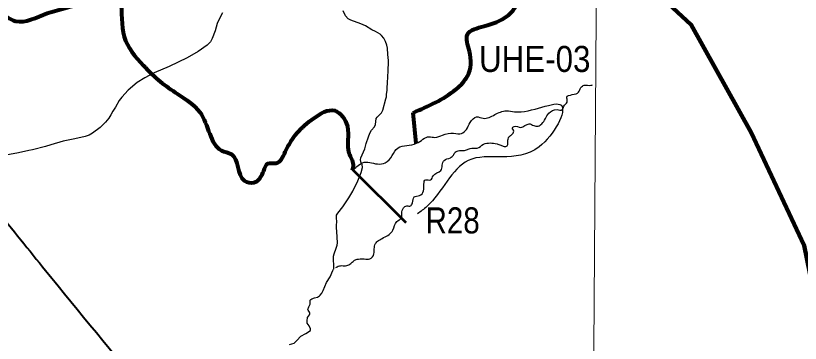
# Model space of a CAD drawing. Extents: x 553962 to 842807, y 8883888 to 9032388.
# Drawn here: x 763398 to 778474, y 8952617 to 8958907 of the extents above; entities that cross this region are included whole.
import ezdxf
from ezdxf.enums import TextEntityAlignment as Align

# ---------------------------------------------------------------- set-up
doc = ezdxf.new("R2010")
doc.units = 0
doc.header["$LTSCALE"] = 200
for name, color, linetype, lineweight in [('1', 7, 'Continuous', 13), ('12', 7, 'Continuous', 25), ('24', 7, 'Continuous', 25), ('50', 7, 'Continuous', 80), ('51', 7, 'Continuous', 25), ('9', 7, 'Continuous', 90)]:
    doc.layers.add(name, color=color, linetype=linetype, lineweight=lineweight)
doc.layers.add('53', color=7, linetype='Continuous')

msp = doc.modelspace()

# ---------------------------------------------------------------- linework, layer by layer
at = {"layer": '1'}
msp.add_lwpolyline([(774987.1, 9020818), (774482.3, 8948876), (774053.6, 8890875.3)], dxfattribs=at)
at = {"layer": '12'}
for points in [[(767373.3, 8958963.8), (767305.9, 8958839.1), (767269.6, 8958754), (767228.2, 8958616.6), (767175.1, 8958470.8), (767141.5, 8958402.3), (767079.8, 8958339.8), (766901.6, 8958217.8), (766690.4, 8958100.8), (766345.4, 8957933.7), (766056.1, 8957810.9), (766056.1, 8957810.9), (765878.8, 8957715.7), (765733, 8957623.3), (765557.2, 8957477.4), (765435.6, 8957344.7), (765384.6, 8957275.8), (765313.5, 8957149.9), (765262.4, 8957073.2), (765227, 8957004.6), (765185.1, 8956938.5), (765125.7, 8956864.1), (765018.7, 8956759.9), (764877.3, 8956651.4), (764811.5, 8956613.4), (764731.2, 8956586.7), (764533.1, 8956539.3), (764309.6, 8956500.2), (764071.8, 8956426.7)], [(764071.8, 8956426.7), (763971, 8956395.5), (763720.5, 8956331.2), (763648.1, 8956319.8), (763449.9, 8956272.7), (763209, 8956229.3), (762911.9, 8956140.7), (762698.3, 8956084.6)]]:
    msp.add_lwpolyline(points, dxfattribs=at)
at = {"layer": '12', "lineweight": 40}
msp.add_spline([(761549.2, 8957020.4), (762383.1, 8955993.9), (763257, 8954902.9), (764214.4, 8953717.3), (766168.2, 8951324.4), (767086.6, 8950171.6), (770317.8, 8946184.2), (771971, 8944146), (773006.3, 8942876.2), (773223.4, 8942642.3), (773373.7, 8942274.8), (774008.3, 8940921.5), (774359, 8940136.3), (774475.8, 8939919.1), (774642.8, 8939785.5), (774893.3, 8939668.5), (775511.2, 8939484.7), (775928.6, 8939267.5), (776078.9, 8939184), (776379.5, 8938916.7), (776680.1, 8938749.6), (776830.4, 8938582.6), (777398.1, 8938348.7), (777899.1, 8938231.7), (778550.4, 8938482.3), (779134.8, 8938866.6), (779452.1, 8939250.8), (779569, 8939384.5), (779685.9, 8939351.1), (779852.9, 8939217.4), (780086.7, 8939217.4), (780604.3, 8939451.3), (781055.2, 8939618.4), (781439.3, 8939618.4), (781823.3, 8939518.1), (782090.5, 8939401.2), (782290.9, 8939367.8), (782524.7, 8939518.1), (782858.7, 8939618.4), (783192.6, 8939651.8), (783509.9, 8939818.9), (783910.7, 8940119.6), (784278.1, 8940336.8), (784625.2, 8940434.5)], degree=3, dxfattribs=at)
at = {"layer": '24'}
for points in [[(769504.7, 8954037.1), (769510.6, 8954046.8), (769502, 8954291.1), (769515.2, 8954337.1), (769555.5, 8954446.1), (769572, 8954502.6), (769578.8, 8954546), (769572.1, 8954656.4), (769570.7, 8954765.9), (769561.2, 8954831.6), (769561.4, 8954889.7), (769566.2, 8954940.1), (769559.1, 8955029.8), (769563.1, 8955073.9), (769584.9, 8955116.7), (769680.8, 8955238.5), (769801.4, 8955409.3), (769875.1, 8955536), (769970.4, 8955733.1), (770035, 8955894.2), (770060.3, 8955994.6), (770054.7, 8956046.6), (770031.1, 8956092.8), (770026.8, 8956108.2), (770026.3, 8956140.4), (770033, 8956176.7), (770109.8, 8956352.1), (770134.4, 8956450.7), (770176, 8956578.3), (770205.8, 8956651.7), (770237.8, 8956707.3), (770290.5, 8956773.3), (770311.3, 8956815.5), (770325, 8956934.1), (770342.9, 8956959.6), (770424.5, 8957039.8), (770450.8, 8957094.5), (770512.4, 8957308.6), (770520.2, 8957348.7), (770523.1, 8957397.3), (770533.6, 8957470.1), (770535.7, 8957545.8), (770542.7, 8957594.2), (770547.3, 8957757.9), (770555.3, 8957823), (770559.1, 8958047.7), (770545.7, 8958163.7), (770542.9, 8958280.6), (770527.6, 8958343.7), (770504.8, 8958412.8), (770469.3, 8958477), (770427.5, 8958528.7), (770402.9, 8958550.3), (770312.3, 8958602.6), (770243.8, 8958633.3), (770118.7, 8958710.5), (770027.6, 8958749.1), (769834.5, 8958820.9), (769786.7, 8958847.2), (769736.7, 8958902.4), (769691.5, 8959002.1)], [(769194.6, 8953503.5), (769236.9, 8953525.4), (769251.2, 8953538.9), (769279.9, 8953580), (769304.1, 8953627.3), (769370.1, 8953783.8), (769442.9, 8953893.1), (769491.4, 8954015.1), (769504.7, 8954037.1)], [(768657.1, 8952591.4), (768749.7, 8952621.2), (768800.7, 8952669.2), (768878.1, 8952754.6), (768973.8, 8952803.2), (769060, 8952859.2), (769063.1, 8952875.7), (769060, 8952894.5), (769035.2, 8952954.3), (768999.6, 8953006.3), (768996, 8953049.4), (769003.8, 8953113.7), (769042.7, 8953163), (769049.1, 8953178.6), (769050, 8953197.5), (769046.1, 8953212.2), (769015.7, 8953255.6), (769013.3, 8953265.3), (769030.7, 8953318.4), (769059.5, 8953367.2), (769059.5, 8953392.6), (769053.2, 8953413.2), (769058.3, 8953443.6), (769066.7, 8953457.3), (769089.9, 8953473.2), (769136.5, 8953491), (769194.6, 8953503.5)]]:
    msp.add_lwpolyline(points, dxfattribs=at)
msp.add_spline([(769551.2, 8954071.5), (769572.7, 8954085.9), (769665.8, 8954107.4), (769759, 8954107.4), (769837.8, 8954150.4), (769895.1, 8954200.6), (769959.5, 8954229.2), (770016.8, 8954236.4), (770095.7, 8954236.4), (770203.1, 8954236.4), (770281.9, 8954336.8), (770289.1, 8954430), (770310.6, 8954530.3), (770367.9, 8954587.7), (770468.2, 8954645), (770647.3, 8954788.4), (770718.9, 8954953.3), (770804.9, 8955017.8), (770819.2, 8955111), (770847.9, 8955218.5), (770912.4, 8955254.3), (770984, 8955254.3), (771019.8, 8955311.7), (771055.6, 8955426.4), (771155.9, 8955455.1), (771234.7, 8955541.1), (771277.7, 8955756.1), (771370.9, 8955756.1), (771421, 8955835), (771564.3, 8955935.4), (771628.8, 8956128.9), (771750.6, 8956179.1), (771807.9, 8956229.3), (771843.7, 8956286.6), (771922.5, 8956315.3), (771979.8, 8956315.3), (772058.6, 8956329.6), (772130.2, 8956358.3), (772266.4, 8956365.5), (772388.2, 8956437.2), (772646.1, 8956444.3), (772717.7, 8956422.8), (772782.2, 8956394.2), (772839.5, 8956408.5), (772853.8, 8956465.8), (772853.8, 8956516), (772889.6, 8956594.9), (772947, 8956637.9), (772961.3, 8956709.6), (772939.8, 8956745.4), (772975.6, 8956781.2), (773104.6, 8956759.8), (773262.2, 8956831.4), (773355.3, 8956795.6), (773434.1, 8956788.4), (773505.8, 8956831.4), (773641.9, 8957032.2), (773799.5, 8957103.8), (773899.8, 8957103.8), (773928.4, 8957168.4), (773992.9, 8957247.2), (773992.9, 8957304.6), (773985.7, 8957340.4), (774093.2, 8957390.6), (774215, 8957440.8), (774258, 8957526.8), (774322.5, 8957569.8), (774451.4, 8957569.8), (774480.1, 8957577)], degree=3, dxfattribs=at)
at = {"layer": '50'}
msp.add_line((771090.7, 8956453.3), (771032.9, 8957044.3), dxfattribs=at)
for points in [[(771032.9, 8957044.3), (771858.5, 8957495.5), (772081.2, 8957748.8), (772116.6, 8958228.7), (772076.9, 8958544.3), (772398.1, 8958707.3), (772837, 8958897.6), (773014, 8959109.4), (773050.6, 8959487.3), (773326.2, 8960037.2), (773050.1, 8960390), (772811.9, 8960580.2), (772683.9, 8960991.3), (772742, 8961282.9), (773383.9, 8961221.3), (773581.5, 8961428.3), (773697.3, 8961613.7), (773839.6, 8961722.9), (773937.3, 8961704), (773981.8, 8961700.3)], [(752735.4, 8961007.1), (753125.7, 8961433), (753652.6, 8961461.5), (753768.7, 8961499.6), (754313.2, 8960946), (754603.5, 8960344), (754781.7, 8960123.7), (755032.3, 8960128.1), (755669.6, 8960309), (755794.9, 8960396), (755976.1, 8960197.9), (755824.1, 8959885), (755713.4, 8959632.5), (755610.1, 8959257.3), (755735.3, 8959019.7), (756482.5, 8958573.6), (756709.7, 8958415.2), (756866.6, 8958253.3), (757565.7, 8958364.6), (757886.5, 8958367.3), (758144.8, 8958259.2), (758467.7, 8957889.3), (758707.8, 8957633.7), (759071.4, 8957528.2), (759426.6, 8957499.5), (759816.5, 8957684.3), (759993.1, 8957971), (760246.3, 8958322.3), (760442.1, 8958807.6), (760525.1, 8959167.9), (760582.5, 8959508.5), (760813.9, 8959549), (761236.4, 8959380.9), (761493.1, 8959201.4), (761653.6, 8958973.2), (762155.6, 8959242.1), (762397.2, 8959287.5), (762442, 8959276.2), (762675.7, 8959189.1), (763092.3, 8958980.4), (763394.2, 8958804.9), (764003.9, 8958954), (764543.7, 8959114.8), (764731.6, 8959232.9), (764993.8, 8959538), (765199.8, 8959558.7), (765403.2, 8959227.4), (765482.8, 8958501), (765851.9, 8957951.5), (766176.1, 8957642.8), (766506.8, 8957405.5), (766935.2, 8957053.6), (767126.8, 8956635.8), (767350.5, 8956319.3), (767544.5, 8956248.4), (767794.1, 8955737.4), (767973.8, 8955702.6), (768164.1, 8955927.8), (768242.3, 8956068.8), (768402.8, 8956075.3), (768577.9, 8956290.6), (769128.2, 8956941.1), (769527.2, 8957084.8), (769771.3, 8956783.2), (769800.3, 8956267.1), (769880.8, 8956045.8), (769863.5, 8955939.1)]]:
    msp.add_spline(points, degree=3, dxfattribs=at)
at = {"layer": '51'}
msp.add_line((770864.8, 8954967.5), (769863.5, 8955939.1), dxfattribs=at)
at = {"layer": '51', "lineweight": 53}
msp.add_line((769875.7, 8955948.3), (770895.9, 8954936.4), dxfattribs=at)
at = {"layer": '51'}
msp.add_spline([(769863.5, 8955939.1), (769955.2, 8956008.4), (770062, 8956082.4), (770352.2, 8956060.3), (770498.1, 8956082.4), (770631.4, 8956222.2), (770744.8, 8956367.5), (770911.2, 8956414.6), (771102.5, 8956456.1), (771345.8, 8956583.1), (771450.8, 8956570.4), (771602.1, 8956612.8), (771813.4, 8956648.7), (771963.7, 8956645.2), (772133.6, 8956855.5), (772251.2, 8956965), (772380.9, 8956936.5), (772603, 8957007.8), (772825.1, 8957079.2), (772985, 8957060.1), (773881, 8957187), (773456, 8956388.4), (772092.9, 8956126.8), (771297, 8955242.2), (771118.6, 8955103.5)], degree=3, dxfattribs=at)
at = {"layer": '9'}
msp.add_lwpolyline([(779222.2, 8951211.2), (778550.6, 8954494.6), (777527.6, 8956664.6), (776378.1, 8958732.8), (766764.9, 8967647.5)], dxfattribs=at)

# ---------------------------------------------------------------- texts
at = {"layer": '53'}
for s, width, p in [('UHE-03', 0.9, (773371.1, 8957826.6)), ('R28', 0.85, (771793.3, 8954726.8))]:
    msp.add_text(s, height=500, dxfattribs=dict(at, width=width)).set_placement(p, align=Align.CENTER)

doc.saveas('drawing.dxf')
